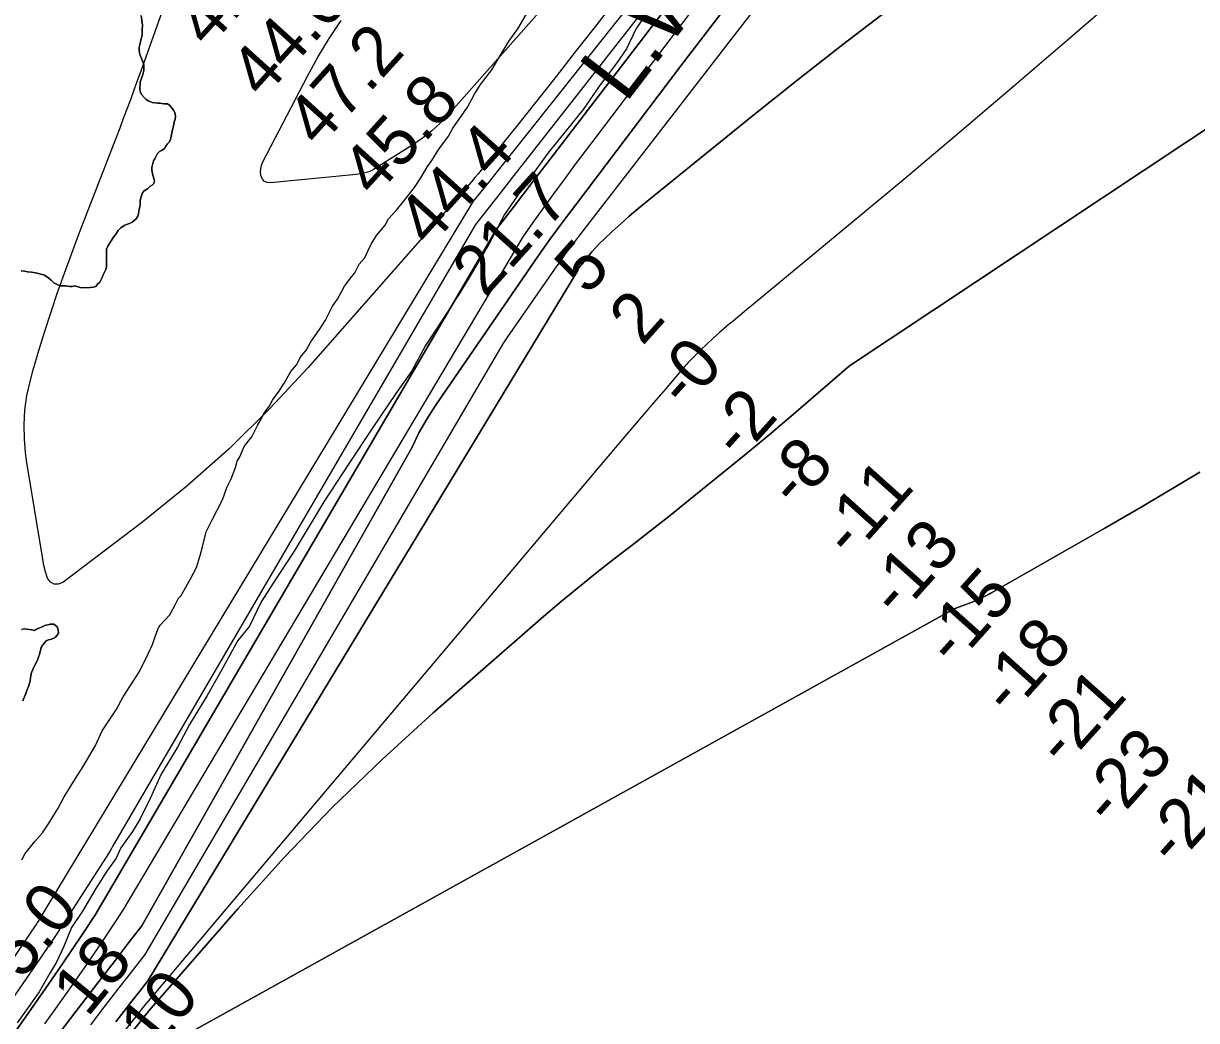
# Model space of a CAD drawing. Extents: x 3172231 to 3210228, y 940198 to 965780.
# Drawn here: x 3190562 to 3192138, y 960976 to 962315 of the extents above; entities that cross this region are included whole.
import ezdxf

# ---------------------------------------------------------------- set-up
doc = ezdxf.new("R2010")
doc.units = 0
for name, color, linetype in [('V-RIVR-EDGE', 7, 'Continuous'), ('V-RIVR-RANG', 7, 'Continuous'), ('V-SITE-VEGE', 7, 'Continuous'), ('V-TOPO-DPTH', 7, 'Continuous'), ('V-TOPO-MAJR', 7, 'Continuous'), ('V-TOPO-MINR', 7, 'Continuous'), ('V-TOPO-SHOR', 7, 'Continuous'), ('V-TOPO-WATR', 7, 'Continuous'), ('V-TOPO-WATR-IDEN', 7, 'Continuous')]:
    doc.layers.add(name, color=color, linetype=linetype)

msp = doc.modelspace()

# ---------------------------------------------------------------- linework, layer by layer
at = {"layer": 'V-RIVR-EDGE'}
msp.add_lwpolyline([(3191397.743, 962326.945), (3191384.617, 962307.361), (3191372.327, 962281.235), (3191359.202, 962262.22), (3191336.954, 962232.707), (3191313.844, 962199.785), (3191289.318, 962169.141), (3191266.505, 962141.052), (3191235.408, 962097.346), (3191208.587, 962058.463), (3191187.45, 962018.713), (3191164.897, 961980.673), (3191149.48, 961954.839), (3191125.508, 961918.082), (3191102.108, 961882.602), (3191083.828, 961848.531), (3191062.43, 961818.163), (3191030.757, 961771.332), (3190999.937, 961724.783), (3190965.976, 961672.555), (3190926.011, 961606.696), (3190902.61, 961570.932), (3190881.492, 961538.574), (3190866.058, 961505.633), (3190850.09, 961486.624), (3190827.527, 961444.887), (3190808.968, 961412.807), (3190785.274, 961373.632), (3190769.279, 961343.536), (3190747.298, 961307.2), (3190732.717, 961274.257), (3190719.287, 961246.997), (3190709.01, 961229.964), (3190693.32, 961208.112), (3190686.747, 961194.481), (3190674.194, 961176.601), (3190659.637, 961153.325), (3190641.651, 961122.949), (3190627.097, 961101.094), (3190616.228, 961074.68), (3190606.797, 961054.803), (3190597.663, 961040.042), (3190583.386, 961014.774), (3190570.832, 960996.894), (3190554, 960973.339)], dxfattribs=at)
at = {"layer": 'V-SITE-VEGE'}
for points in [[(3190720.54, 962325.702), (3190722.303, 962312.963), (3190721.633, 962306.76), (3190721.992, 962302.627), (3190721.658, 962299.182), (3190720.64, 962294.701)], [(3190735.627, 961481.363), (3190739.097, 961491.89), (3190743.733, 961503.592), (3190746.06, 961507.104), (3190758.87, 961521.172), (3190766.998, 961536.391), (3190770.48, 961543.413), (3190773.976, 961546.93), (3190786.756, 961569.177), (3190794.886, 961584.394), (3190799.506, 961600.769), (3190802.972, 961612.468), (3190807.582, 961632.35), (3190815.708, 961648.736), (3190829.643, 961675.661), (3190835.432, 961692.041), (3190841.236, 961703.747), (3190847.028, 961718.955), (3190849.338, 961727.143), (3190852.826, 961732.999), (3190858.622, 961747.042), (3190869.097, 961759.93), (3190877.224, 961776.318), (3190881.871, 961784.514), (3190885.352, 961791.537), (3190892.334, 961800.908), (3190896.983, 961809.1), (3190905.124, 961820.817), (3190912.099, 961831.358), (3190921.395, 961847.748), (3190929.544, 961857.124), (3190934.187, 961866.487), (3190942.334, 961877.034), (3190948.142, 961887.569), (3190959.773, 961903.968), (3190967.909, 961916.85), (3190977.197, 961935.576), (3190984.179, 961944.948), (3190989.987, 961955.485), (3190993.468, 961962.51), (3190998.126, 961968.367), (3191001.615, 961973.053), (3191007.436, 961980.084), (3191013.24, 961991.79), (3191020.223, 961999.992), (3191029.511, 962018.721), (3191036.485, 962030.432), (3191048.123, 962044.491), (3191052.77, 962052.687), (3191063.25, 962064.408), (3191072.56, 962076.125), (3191087.691, 962094.874), (3191095.827, 962107.754), (3191105.125, 962122.977), (3191110.942, 962131.177), (3191120.242, 962146.398), (3191127.221, 962155.769), (3191133.038, 962163.969), (3191138.846, 962174.506), (3191150.476, 962190.905), (3191158.619, 962202.617), (3191167.911, 962220.177), (3191176.048, 962233.059), (3191191.174, 962252.975), (3191200.472, 962268.198), (3191214.419, 962291.615), (3191226.049, 962308.015), (3191239.996, 962331.432)], [(3190720.64, 962294.701), (3190718.936, 962288.496), (3190717.92, 962283.327), (3190717.593, 962278.504), (3190718.639, 962273.341), (3190722.807, 962263.709), (3190724.197, 962259.58), (3190724.224, 962252.003), (3190722.516, 962246.485), (3190719.106, 962236.485), (3190718.447, 962227.527), (3190719.149, 962223.742), (3190720.884, 962219.614), (3190724.341, 962215.493), (3190726.759, 962213.433), (3190729.866, 962211.377), (3190735.039, 962208.982), (3190742.621, 962207.975), (3190745.722, 962207.985), (3190750.891, 962207.311), (3190755.714, 962206.984), (3190759.165, 962204.927), (3190764.006, 962198.742), (3190765.739, 962195.65), (3190766.441, 962190.829), (3190766.114, 962186.35), (3190764.748, 962182.901), (3190764.076, 962177.388), (3190762.714, 962172.217), (3190760, 962159.462), (3190758.29, 962156.015), (3190755.888, 962153.594), (3190753.486, 962150.489), (3190751.776, 962147.037), (3190748.681, 962144.96), (3190745.243, 962143.227), (3190742.496, 962140.462), (3190738.732, 962133.217), (3190737.018, 962130.456), (3190734.98, 962121.494), (3190734.646, 962118.047), (3190735.697, 962113.228), (3190738.136, 962103.936), (3190737.46, 962100.146), (3190735.056, 962098.073), (3190732.305, 962096.34), (3190728.873, 962092.885), (3190724.402, 962090.461), (3190722.346, 962087.698), (3190719.618, 962079.422), (3190719.282, 962076.319), (3190719.299, 962071.498), (3190717.259, 962063.224), (3190716.927, 962059.435), (3190715.903, 962056.333), (3190713.849, 962052.882), (3190708.354, 962048.384), (3190704.913, 962046.308), (3190700.785, 962045.259), (3190697.688, 962043.873), (3190693.219, 962040.758), (3190689.789, 962036.959), (3190687.391, 962033.506), (3190682.242, 962026.946), (3190675.736, 962015.901), (3190674.025, 962012.106), (3190673.696, 962007.283), (3190674.062, 962000.74), (3190674.073, 961997.641), (3190673.741, 961993.506), (3190674.101, 961988.341), (3190673.081, 961984.548), (3190671.025, 961981.097), (3190669.315, 961977.646), (3190668.293, 961973.856), (3190666.581, 961971.095), (3190664.869, 961967.644), (3190661.778, 961964.877), (3190659.376, 961962.114), (3190655.935, 961961.072), (3190651.805, 961960.367), (3190640.092, 961960.331), (3190634.575, 961962.035), (3190631.13, 961962.712), (3190627.689, 961962.012), (3190624.589, 961962.002), (3190619.076, 961962.674), (3190611.842, 961962.651), (3190608.391, 961964.017), (3190603.218, 961966.755), (3190599.417, 961970.532), (3190596.652, 961972.934), (3190590.438, 961977.046), (3190587.336, 961978.07), (3190583.889, 961978.748), (3190580.786, 961979.77), (3190573.204, 961981.124), (3190568.035, 961981.452), (3190563.898, 961982.472), (3190559.419, 961983.145)], [(3190559.952, 961501.271), (3190563.737, 961502.318), (3190566.839, 961501.638), (3190573.731, 961500.972), (3190577.178, 961499.95), (3190579.928, 961501.683), (3190587.495, 961504.806), (3190591.276, 961506.541), (3190598.854, 961508.288), (3190603.328, 961508.3), (3190607.818, 961504.874), (3190609.208, 961500.743), (3190609.223, 961496.61), (3190607.51, 961493.503), (3190605.108, 961490.397), (3190599.949, 961488.314), (3190595.82, 961487.265), (3190593.068, 961485.879), (3190588.263, 961480.697), (3190586.209, 961477.246), (3190583.827, 961467.594), (3190582.461, 961464.145), (3190581.441, 961460.008), (3190575.963, 961449.658), (3190572.889, 961442.072), (3190571.873, 961436.555), (3190571.546, 961431.732), (3190568.816, 961423.456), (3190567.448, 961420.697), (3190565.397, 961415.524), (3190561.641, 961405.521)], [(3190560.122, 961192.136), (3190564.769, 961200.332), (3190577.571, 961216.735), (3190588.048, 961228.455), (3190596.189, 961240.17), (3190608.975, 961261.246), (3190617.105, 961276.465), (3190632.216, 961301.055), (3190642.679, 961317.451), (3190658.946, 961345.55), (3190668.23, 961365.446), (3190686.836, 961393.555), (3190696.127, 961411.114), (3190710.08, 961432.196), (3190718.217, 961445.076), (3190729.825, 961468.487), (3190735.627, 961481.363)]]:
    msp.add_lwpolyline(points, dxfattribs=at)
at = {"layer": 'V-TOPO-DPTH'}
for points in [[(3189520.374, 959400.898), (3189868.386, 959966.634), (3189876.876, 959980.222), (3189885.49, 959993.729), (3189894.292, 960007.114), (3189903.218, 960020.419), (3190164.715, 960404.363), (3190240.835, 960515.616), (3190317.271, 960626.65), (3190394.181, 960737.356), (3190471.406, 960847.844), (3190591.861, 961019.4), (3190608.964, 961044.036), (3190625.89, 961068.791), (3190642.552, 961093.725), (3190659.038, 961118.778), (3191197.456, 962038.786), (3191221.577, 962070.226), (3191245.691, 962101.671), (3191269.801, 962133.118), (3191626.281, 962598.187)], [(3190569.633, 960905.757), (3190632.794, 960988.517), (3190650.417, 961011.538), (3190668.086, 961034.524), (3190685.822, 961057.458), (3190703.604, 961080.356), (3190721.258, 961103.348), (3191084.178, 961746.03), (3191093.547, 961765.333), (3191104.222, 961783.945), (3191115.768, 961802.097), (3191238.242, 961980.71), (3191254.19, 962003.617), (3191270.352, 962026.37), (3191286.837, 962048.89), (3191303.536, 962071.255), (3191386.754, 962181.071), (3191445.347, 962258.134), (3191504.105, 962335.07)], [(3191504.105, 962335.07), (3191445.347, 962258.134), (3191386.754, 962181.071), (3191303.536, 962071.255), (3191286.837, 962048.89), (3191270.352, 962026.37), (3191254.19, 962003.617), (3191238.242, 961980.71), (3191115.768, 961802.097), (3191104.222, 961783.945), (3191093.547, 961765.333), (3191084.178, 961746.03), (3190721.258, 961103.348), (3190703.604, 961080.356), (3190685.822, 961057.458), (3190668.086, 961034.524), (3190650.417, 961011.538), (3190632.794, 960988.517), (3190569.633, 960905.757)], [(3190686.623, 960974.542), (3190697.284, 960988.312), (3190707.964, 961002.067), (3190718.672, 961015.8), (3190729.4, 961029.518), (3191306.724, 961983.172), (3191306.97, 961984.329), (3191307.441, 961985.417), (3191310.069, 961989.242), (3191310.895, 961990.36), (3191311.181, 961990.724), (3191320.533, 962002.405), (3191325.628, 962008.487), (3191330.896, 962014.409), (3191336.42, 962020.091), (3191342.117, 962025.614), (3191353.006, 962035.71), (3191364.376, 962046.044), (3191375.881, 962056.225), (3191387.586, 962066.174), (3191399.424, 962075.969), (3191543.189, 962192.522), (3191602.661, 962240.007), (3191662.595, 962286.893), (3191723.221, 962332.88)], [(3191723.221, 962332.88), (3191662.595, 962286.893), (3191602.661, 962240.007), (3191543.189, 962192.522), (3191399.424, 962075.969), (3191387.586, 962066.174), (3191375.881, 962056.225), (3191364.376, 962046.044), (3191353.006, 962035.71), (3191342.117, 962025.614), (3191336.42, 962020.091), (3191330.896, 962014.409), (3191325.628, 962008.487), (3191320.533, 962002.405), (3191311.181, 961990.724), (3191310.895, 961990.36), (3191310.069, 961989.242), (3191307.441, 961985.417), (3191306.97, 961984.329), (3191306.724, 961983.172), (3190729.4, 961029.518), (3190718.672, 961015.8), (3190707.964, 961002.067), (3190697.284, 960988.312), (3190686.623, 960974.542)], [(3192236.579, 962230.298), (3191671.537, 961855.413), (3191593.494, 961787.939), (3191578.463, 961775.068), (3191563.353, 961762.291), (3191548.123, 961749.657), (3191532.814, 961737.119), (3191455.655, 961674.53), (3191431.328, 961654.984), (3191406.881, 961635.591), (3191382.254, 961616.427), (3191357.506, 961597.416), (3191332.868, 961578.276), (3191308.494, 961558.811), (3191284.518, 961538.859), (3191260.806, 961518.582), (3191112.721, 961389.34), (3191043.92, 961326.748), (3190976.924, 961262.352), (3190912.639, 961195.252), (3190850.159, 961126.348), (3190733.852, 960992.644), (3190730.911, 960989.213), (3190728.004, 960985.755), (3190725.148, 960982.255), (3190722.325, 960978.727), (3190581.313, 960799.857)], [(3190581.313, 960799.857), (3190722.325, 960978.727), (3190725.148, 960982.255), (3190728.004, 960985.755), (3190730.911, 960989.213), (3190733.852, 960992.644), (3190850.159, 961126.348), (3190912.639, 961195.252), (3190976.924, 961262.352), (3191043.92, 961326.748), (3191112.721, 961389.34), (3191260.806, 961518.582), (3191284.518, 961538.859), (3191308.494, 961558.811), (3191332.868, 961578.276), (3191357.506, 961597.416), (3191382.254, 961616.427), (3191406.881, 961635.591), (3191431.328, 961654.984), (3191455.655, 961674.53), (3191532.814, 961737.119), (3191548.123, 961749.657), (3191563.353, 961762.291), (3191578.463, 961775.068), (3191593.494, 961787.939), (3191671.537, 961855.413), (3192236.579, 962230.298)], [(3192142.058, 961712.529), (3192116.657, 961697.281), (3192091.192, 961682.143), (3192065.664, 961667.111), (3192040.043, 961652.239), (3192014.359, 961637.473), (3191861.275, 961550.096), (3191859.127, 961548.893), (3191854.79, 961546.568), (3191850.389, 961544.365), (3191845.919, 961542.308), (3191843.66, 961541.333), (3191833.932, 961537.251), (3191826.764, 961534.352), (3191819.549, 961531.577), (3191812.265, 961528.991), (3190793.235, 960964.065)], [(3190793.235, 960964.065), (3191812.265, 961528.991), (3191819.549, 961531.577), (3191826.764, 961534.352), (3191833.932, 961537.251), (3191843.66, 961541.333), (3191845.919, 961542.308), (3191850.389, 961544.365), (3191854.79, 961546.568), (3191859.127, 961548.893), (3191861.275, 961550.096), (3192014.359, 961637.473), (3192040.043, 961652.239), (3192065.664, 961667.111), (3192091.192, 961682.143), (3192116.657, 961697.281), (3192142.058, 961712.529)]]:
    msp.add_lwpolyline(points, dxfattribs=at)
at = {"layer": 'V-TOPO-MAJR'}
msp.add_lwpolyline([(3191659.691, 962735.166), (3191329.12, 962309.725), (3191303.438, 962276.827), (3191277.658, 962244.008), (3191251.729, 962211.305), (3191225.701, 962178.681), (3191182.579, 962124.88), (3191178.001, 962119.247), (3191173.372, 962113.655), (3191168.667, 962108.128), (3191163.912, 962102.642), (3190944.625, 961853.128), (3190892.701, 961797.485), (3190838.72, 961744.048), (3190781.652, 961693.921), (3190722.527, 961645.999), (3190615.354, 961564.306), (3190609.183, 961562.159), (3190603.595, 961562.072), (3190598.882, 961565.075), (3190594.752, 961570.138), (3190591.954, 961578.55), (3190589.691, 961587.077), (3190588.23, 961595.778), (3190566.356, 961728.269), (3190565.018, 961738.969), (3190563.624, 961756.847), (3190563.136, 961776.499), (3190564.015, 961796.017), (3190566.944, 961815.335), (3190571.241, 961834.518), (3190575.543, 961849.861), (3190583.156, 961876.056), (3190591.099, 961902.146), (3190599.537, 961928.08), (3190608.305, 961953.911), (3190617.448, 961979.617), (3190626.76, 962005.26), (3190636.327, 962030.809), (3190646.064, 962056.295), (3190687.266, 962162.553), (3190692.127, 962175.191), (3190696.942, 962187.845), (3190701.689, 962200.525), (3190706.39, 962213.222), (3190711.036, 962225.94), (3190715.654, 962238.668), (3190720.23, 962251.411), (3190724.778, 962264.165), (3190791.448, 962452.081)], dxfattribs=at)
at = {"layer": 'V-TOPO-MINR'}
for points in [[(3191655.101, 962782.529), (3191133.058, 962192.73), (3191122.091, 962181.368), (3191110.541, 962170.696), (3191098.115, 962161.056), (3191085.106, 962152.106), (3191032.519, 962119.179), (3191029.371, 962117.449), (3191026.124, 962115.972), (3191022.731, 962114.873), (3191019.24, 962114.026), (3191015.668, 962113.418), (3191012.087, 962112.868), (3191008.494, 962112.406), (3191004.892, 962112.002), (3190894.072, 962100.945), (3190889.732, 962101.538), (3190886.072, 962103.08), (3190883.431, 962106.046), (3190881.47, 962109.962), (3190880.87, 962114.911), (3190880.956, 962119.773), (3190882.071, 962124.507), (3190883.872, 962129.155), (3190943.598, 962244.356), (3190957.758, 962269.956), (3190972.803, 962294.991), (3190989.173, 962319.18)], [(3191717.759, 962672.963), (3191331.034, 962162.566), (3191316.727, 962143.611), (3191302.468, 962124.619), (3191288.281, 962105.575), (3191274.141, 962086.494), (3191260.167, 962067.296), (3191246.367, 962047.974), (3191232.828, 962028.469), (3190695.819, 961124.239), (3190671.542, 961087.822), (3190646.97, 961051.608), (3190621.956, 961015.698), (3190596.647, 960979.991), (3190590.643, 960971.629)], [(3191626.281, 962598.187), (3191269.801, 962133.118), (3191245.691, 962101.671), (3191221.577, 962070.226), (3191197.456, 962038.786), (3190659.038, 961118.778), (3190642.552, 961093.725), (3190625.89, 961068.791), (3190608.964, 961044.036), (3190591.861, 961019.4), (3190471.406, 960847.844), (3190394.181, 960737.356), (3190317.271, 960626.65), (3190240.835, 960515.616), (3190164.715, 960404.363), (3189903.218, 960020.419), (3189894.292, 960007.114), (3189885.49, 959993.729), (3189876.876, 959980.222), (3189868.386, 959966.634), (3189520.374, 959400.898)], [(3191670.506, 962497.986), (3191307.727, 962029.124), (3191299.483, 962018.301), (3191291.348, 962007.398), (3191283.377, 961996.373), (3191275.517, 961985.268), (3191212.213, 961894.391), (3191206.139, 961884.995), (3190725.305, 961064.953), (3190706.98, 961041.368), (3190688.692, 961017.754), (3190670.46, 960994.096), (3190652.265, 960970.41)], [(3191440.109, 962391.032), (3191235.52, 962129.598), (3191219, 962108.514), (3191202.464, 962087.444), (3191185.902, 962066.395), (3191169.323, 962045.358), (3190683.54, 961212.845), (3190678.73, 961204.039), (3190673.547, 961195.421), (3190620.234, 961112.77), (3190611.86, 961099.916), (3190603.41, 961087.113), (3190594.845, 961074.386), (3190586.204, 961061.71), (3190268.193, 960599.704)], [(3191408.017, 962380.171), (3191352.758, 962310.484), (3191297.453, 962240.833), (3191206.935, 962126.945), (3191196.844, 962114.274), (3191186.736, 962101.617), (3191176.604, 962088.979), (3191166.456, 962076.354), (3190580.674, 961107.627), (3190580.709, 961107.484), (3190580.547, 961107.061), (3190579.853, 961105.993), (3190032.978, 960297.275)], [(3192066.511, 962380.961), (3191963.902, 962292.311), (3191891.78, 962230.388), (3191819.405, 962168.763), (3191746.653, 962107.584), (3191673.648, 962046.704), (3191542.581, 961938.086), (3191533.496, 961930.558), (3191524.411, 961923.03), (3191515.325, 961915.504), (3191506.239, 961907.978), (3191506.067, 961907.836), (3191497.177, 961900.26), (3191488.434, 961892.522), (3191479.911, 961884.542), (3191471.536, 961876.4), (3191459.627, 961864.492), (3191457.343, 961862.158), (3191455.096, 961859.79), (3191452.902, 961857.373), (3191450.744, 961854.922), (3191423.902, 961823.747), (3191408.377, 961805.662), (3191392.887, 961787.546), (3191377.451, 961769.384), (3191362.05, 961751.192), (3190732.564, 961005.394), (3190726.76, 960998.443), (3190721.006, 960991.452), (3190715.326, 960984.4), (3190709.695, 960977.308), (3190320.329, 960481.512)], [(3191723.221, 962332.88), (3191662.595, 962286.893), (3191602.661, 962240.007), (3191543.189, 962192.522), (3191399.424, 962075.969), (3191387.586, 962066.174), (3191375.881, 962056.225), (3191364.376, 962046.044), (3191353.006, 962035.71), (3191342.117, 962025.614), (3191336.42, 962020.091), (3191330.896, 962014.409), (3191325.628, 962008.487), (3191320.533, 962002.405), (3191311.181, 961990.724), (3191310.895, 961990.36), (3191310.069, 961989.242), (3191307.441, 961985.417), (3191306.97, 961984.329), (3191306.724, 961983.172), (3190729.4, 961029.518), (3190718.672, 961015.8), (3190707.964, 961002.067), (3190697.284, 960988.312), (3190686.623, 960974.542)], [(3192236.579, 962230.298), (3191671.537, 961855.413), (3191593.494, 961787.939), (3191578.463, 961775.068), (3191563.353, 961762.291), (3191548.123, 961749.657), (3191532.814, 961737.119), (3191455.655, 961674.53), (3191431.328, 961654.984), (3191406.881, 961635.591), (3191382.254, 961616.427), (3191357.506, 961597.416), (3191332.868, 961578.276), (3191308.494, 961558.811), (3191284.518, 961538.859), (3191260.806, 961518.582), (3191112.721, 961389.34), (3191043.92, 961326.748), (3190976.924, 961262.352), (3190912.639, 961195.252), (3190850.159, 961126.348), (3190733.852, 960992.644), (3190730.911, 960989.213), (3190728.004, 960985.755), (3190725.148, 960982.255), (3190722.325, 960978.727), (3190581.313, 960799.857)], [(3192142.058, 961712.529), (3192116.657, 961697.281), (3192091.192, 961682.143), (3192065.664, 961667.111), (3192040.043, 961652.239), (3192014.359, 961637.473), (3191861.275, 961550.096), (3191859.127, 961548.893), (3191854.79, 961546.568), (3191850.389, 961544.365), (3191845.919, 961542.308), (3191843.66, 961541.333), (3191833.932, 961537.251), (3191826.764, 961534.352), (3191819.549, 961531.577), (3191812.265, 961528.991), (3190793.235, 960964.065)]]:
    msp.add_lwpolyline(points, dxfattribs=at)
at = {"layer": 'V-TOPO-SHOR'}
for points in [[(3190738.732, 962133.217), (3190742.496, 962140.462), (3190745.243, 962143.227), (3190748.681, 962144.96), (3190751.776, 962147.037), (3190753.486, 962150.487), (3190755.886, 962153.594), (3190758.29, 962156.015), (3190760, 962159.464), (3190762.714, 962172.217), (3190764.076, 962177.388), (3190764.748, 962182.901), (3190766.114, 962186.35), (3190766.443, 962190.829), (3190765.739, 962195.65), (3190764.006, 962198.742), (3190759.165, 962204.927), (3190755.714, 962206.984), (3190750.891, 962207.311), (3190745.722, 962207.985), (3190742.621, 962207.975), (3190735.039, 962208.982), (3190729.866, 962211.377), (3190726.759, 962213.433), (3190724.341, 962215.493), (3190720.884, 962219.614), (3190719.149, 962223.742), (3190718.447, 962227.527), (3190719.106, 962236.485), (3190722.518, 962246.485), (3190724.224, 962252.003), (3190724.197, 962259.58), (3190722.807, 962263.709), (3190718.641, 962273.341), (3190717.593, 962278.504), (3190717.92, 962283.327), (3190718.936, 962288.496), (3190720.64, 962294.701), (3190721.658, 962299.182), (3190721.992, 962302.627), (3190721.633, 962306.76), (3190722.303, 962312.963), (3190720.54, 962325.702)], [(3190559.419, 961983.145), (3190563.898, 961982.472), (3190568.035, 961981.452), (3190573.204, 961981.124), (3190580.786, 961979.77), (3190583.889, 961978.748), (3190587.336, 961978.07), (3190590.438, 961977.046), (3190596.652, 961972.934), (3190599.417, 961970.532), (3190603.218, 961966.755), (3190608.391, 961964.017), (3190611.842, 961962.651), (3190619.076, 961962.674), (3190624.589, 961962.002), (3190627.687, 961962.012), (3190631.13, 961962.712), (3190634.577, 961962.035), (3190640.092, 961960.331), (3190651.805, 961960.367), (3190655.935, 961961.072), (3190659.376, 961962.114), (3190661.778, 961964.877), (3190664.869, 961967.644), (3190666.581, 961971.095), (3190668.293, 961973.856), (3190669.315, 961977.646), (3190671.025, 961981.097), (3190673.081, 961984.548), (3190674.101, 961988.341), (3190673.741, 961993.506), (3190674.073, 961997.641), (3190674.062, 962000.74), (3190673.696, 962007.283), (3190674.025, 962012.106), (3190675.736, 962015.901), (3190682.242, 962026.946), (3190687.389, 962033.506), (3190689.789, 962036.959), (3190693.219, 962040.758), (3190697.688, 962043.873), (3190700.785, 962045.259), (3190704.913, 962046.308), (3190708.352, 962048.384), (3190713.849, 962052.882), (3190715.903, 962056.333), (3190716.927, 962059.435), (3190717.259, 962063.224), (3190719.299, 962071.498), (3190719.282, 962076.319), (3190719.618, 962079.422), (3190722.346, 962087.698), (3190724.402, 962090.458), (3190728.873, 962092.885), (3190732.305, 962096.34), (3190735.056, 962098.073), (3190737.46, 962100.146), (3190738.136, 962103.936), (3190735.697, 962113.228), (3190734.646, 962118.047), (3190734.98, 962121.494), (3190737.018, 962130.456), (3190738.732, 962133.217)], [(3190561.641, 961405.521), (3190565.397, 961415.524), (3190567.448, 961420.697), (3190568.816, 961423.456), (3190571.546, 961431.732), (3190571.873, 961436.555), (3190572.889, 961442.07), (3190575.963, 961449.658), (3190581.441, 961460.008), (3190582.461, 961464.145), (3190583.827, 961467.594), (3190586.207, 961477.246), (3190588.263, 961480.697), (3190593.068, 961485.879), (3190595.82, 961487.265), (3190599.949, 961488.314), (3190605.108, 961490.397), (3190607.51, 961493.503), (3190609.223, 961496.61), (3190609.208, 961500.743), (3190607.818, 961504.872), (3190603.328, 961508.302), (3190598.852, 961508.288), (3190591.278, 961506.541), (3190587.495, 961504.806), (3190579.928, 961501.681), (3190577.178, 961499.95), (3190573.731, 961500.972), (3190566.839, 961501.638), (3190563.737, 961502.318), (3190559.952, 961501.271)]]:
    msp.add_lwpolyline(points, dxfattribs=at)
at = {"layer": 'V-TOPO-WATR'}
msp.add_lwpolyline([(3191504.105, 962335.07), (3191445.347, 962258.134), (3191386.754, 962181.071), (3191303.536, 962071.255), (3191286.837, 962048.89), (3191270.352, 962026.37), (3191254.19, 962003.617), (3191238.242, 961980.71), (3191115.768, 961802.097), (3191104.222, 961783.945), (3191093.547, 961765.333), (3191084.178, 961746.03), (3190721.258, 961103.348), (3190703.604, 961080.356), (3190685.822, 961057.458), (3190668.086, 961034.524), (3190650.417, 961011.538), (3190632.794, 960988.517), (3190569.633, 960905.757)], dxfattribs=at)

# ---------------------------------------------------------------- texts
at = {"layer": 'V-RIVR-RANG'}
for s, rotation, p in [('41.9', 47.838326, (3190810.543, 962280.374)), ('44.6', 47.838326, (3190883.769, 962212.258)), ('47.2', 47.838326, (3190959.295, 962146.683)), ('45.8', 47.838326, (3191033.582, 962079.74)), ('44.4', 47.838326, (3191107.869, 962012.796)), ('21.7', 47.838326, (3191182.156, 961945.853)), ('5', 48.155, (3191319.877, 961948.759)), ('2', 48.155, (3191393.459, 961881.029)), ('-0', 48.155, (3191451.382, 961795.811)), ('-2', 48.155, (3191524.436, 961727.492)), ('-8', 48.155, (3191600.132, 961662.121)), ('-11', 48.155, (3191673.89, 961594.588)), ('-13', 48.155, (3191736.739, 961514.871)), ('-15', 48.155, (3191812.082, 961449.106)), ('-18', 48.155, (3191887.073, 961382.949)), ('-21', 48.155, (3191959.776, 961314.237)), ('-23', 48.155, (3192022.625, 961234.521)), ('-21', 48.155, (3192108.35, 961180.35)), ('35.0', 50.718326, (3190528.741, 960991.017)), ('18', 50.718326, (3190648.225, 960979.15)), ('-10', 51.037222, (3190719.846, 960908.191))]:
    msp.add_text(s, height=67, rotation=rotation, dxfattribs=at).set_placement(p)
at = {"layer": 'V-TOPO-WATR-IDEN'}
msp.add_text('L.W.R.P.', height=83, rotation=52.551862, dxfattribs=at).set_placement((3191370.843, 962206.703))

doc.saveas('drawing.dxf')
